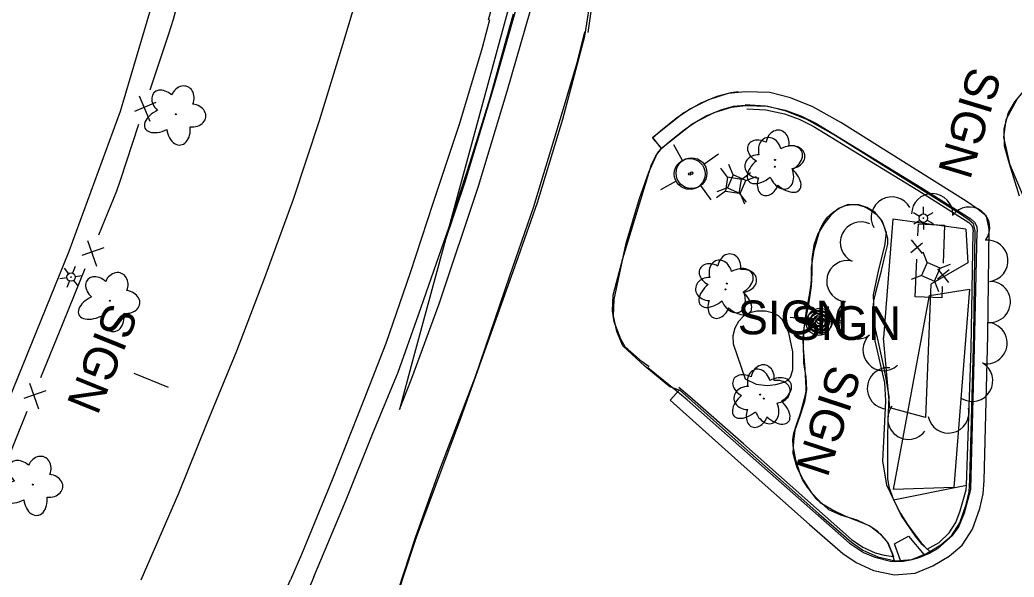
# Model space of a CAD drawing. Extents: x 588843 to 2552415, y 180129 to 269402.
# Drawn here: x 593439.1 to 593615.7, y 185955.5 to 186054.6 of the extents above; entities that cross this region are included whole.
import ezdxf

# ---------------------------------------------------------------- set-up
doc = ezdxf.new("R2010")
doc.units = 0
for name, color, linetype in [('Default', 7, 'Continuous'), ('E_BLD_HvyDash', 7, 'Continuous'), ('E_DWY', 7, 'Continuous'), ('E_FEN_P', 7, 'Continuous'), ('E_LAND_ShrubLine', 7, 'Continuous'), ('E_LAND_TreeLine', 7, 'Continuous'), ('E_LAND_TreeLine_P', 7, 'Continuous'), ('E_LAND_Vegetation', 7, 'Continuous'), ('E_LTG', 7, 'Continuous'), ('E_MISCPROP', 7, 'Continuous'), ('E_MISCPROP_Planter', 7, 'Continuous'), ('E_PATH_Sidewalk', 7, 'Continuous'), ('E_RDWY', 7, 'Continuous'), ('E_RDWY_AsphConc', 7, 'Continuous'), ('E_RDWY_C_and_G', 7, 'Continuous'), ('E_RDWY_PavtEdge', 7, 'Continuous'), ('E_RDWY_RumbleStrip', 7, 'Continuous'), ('E_SGN', 7, 'Continuous'), ('E_SGN_Text', 7, 'Continuous'), ('E_UTL_AG_Bold', 7, 'Continuous'), ('E_UTL_WHydrant', 7, 'Continuous')]:
    doc.layers.add(name, color=color, linetype=linetype)

# ---------------------------------------------------------------- blocks, each defined once
blk = doc.blocks.new('PED')
at = {"layer": 'Default'}
for p, q in [((-2.5, 2.5), (-5.33, 5.33)), ((2.5, 2.5), (5.33, 5.33)), ((-2.5, -2.5), (-5.33, -5.33)), ((2.5, -2.5), (5.33, -5.33))]:
    blk.add_line(p, q, dxfattribs=at)
blk.add_lwpolyline([(-2.5, -2.5), (2.5, -2.5), (2.5, 2.5), (-2.5, 2.5)], close=True, dxfattribs=at)
blk = doc.blocks.new('HYD')
at = {"layer": 'Default'}
for p, q in [((-3.84, 3.84), (-8.32, 8.32)), ((3.84, 3.84), (8.32, 8.32))]:
    blk.add_line(p, q, dxfattribs=at)
for radius in [5.48, 0.42]:
    blk.add_circle((0, 0), radius, dxfattribs=at)
blk = doc.blocks.new('SIGN')
at = {"layer": 'Default'}
blk.add_text('SIGN', height=12, dxfattribs=at).set_placement((-18.55, -6))
blk = doc.blocks.new('DTRE')
at = {"layer": 'Default'}
blk.add_circle((-0.18, 0), 0.183, dxfattribs=at)
for centre, major_axis, ratio in [((-1.87, 5.32), (1.36, -4.98), 0.782863), ((4.06, 2.74), (-5.27, -2.93), 0.691916), ((-5.87, 0.15), (4.93, -0.12), 0.832022), ((3.54, -3.71), (-5.01, 4.58), 0.560249), ((-2.49, -5.24), (1.8, 4.86), 0.716896)]:
    blk.add_ellipse(centre, major_axis=major_axis, ratio=ratio, start_param=1.570796, end_param=4.712389, dxfattribs=at)
blk = doc.blocks.new('LPOL')
at = {"layer": 'Default'}
for p, q in [((-4, 0), (-1.5, 0)), ((-0.75, 1.3), (-2, 3.46)), ((0.75, 1.3), (2, 3.46)), ((1.5, 0), (4, 0)), ((-2, -3.46), (-0.75, -1.3)), ((2, -3.46), (0.75, -1.3))]:
    blk.add_line(p, q, dxfattribs=at)
for radius in [1.5, 1.5, 1.5, 0.125]:
    blk.add_circle((0, 0), radius, dxfattribs=at)
blk = doc.blocks.new('DTRE_1_1')
at = {"layer": 'Default'}
blk.add_circle((-0.18, 0), 0.183, dxfattribs=at)
for centre, major_axis, ratio in [((-1.87, 5.32), (1.36, -4.98), 0.782863), ((4.06, 2.74), (-5.27, -2.93), 0.691916), ((-5.87, 0.15), (4.93, -0.12), 0.832022), ((3.54, -3.71), (-5.01, 4.58), 0.560249), ((-2.49, -5.24), (1.8, 4.86), 0.716896)]:
    blk.add_ellipse(centre, major_axis=major_axis, ratio=ratio, start_param=1.570796, end_param=4.712389, dxfattribs=at)
blk = doc.blocks.new('BSGN_1')
at = {"layer": 'Default'}
blk.add_text('SIGN', height=12, dxfattribs=at).set_placement((-18.56, -6))
blk = doc.blocks.new('POLE_1_1')
at = {"layer": 'Default'}
for radius in [4.46, 3.35, 2.23, 1.12]:
    blk.add_circle((0, 0), radius, dxfattribs=at)
blk = doc.blocks.new('HYD_3')
at = {"layer": 'E_UTL_WHydrant'}
for p, q in [((-12.6, 12.6), (-27.3, 27.3)), ((12.6, 12.6), (27.3, 27.3))]:
    blk.add_line(p, q, dxfattribs=at)
for radius in [18, 1.38]:
    blk.add_circle((0, 0), radius, dxfattribs=at)
blk = doc.blocks.new('PED_3')
at = {"layer": 'E_UTL_AG_Bold'}
for p, q in [((-8.2, 8.2), (-17.5, 17.5)), ((8.2, 8.2), (17.5, 17.5)), ((-8.2, -8.2), (-17.5, -17.5)), ((8.2, -8.2), (17.5, -17.5))]:
    blk.add_line(p, q, dxfattribs=at)
blk.add_lwpolyline([(-8.2, -8.2), (8.2, -8.2), (8.2, 8.2), (-8.2, 8.2)], close=True, dxfattribs=at)
blk = doc.blocks.new('POLE_3')
at = {"layer": 'E_MISCPROP'}
for radius in [14.6, 11, 7.32, 3.66]:
    blk.add_circle((0, 0), radius, dxfattribs=at)
blk = doc.blocks.new('LPOL_4')
at = {"layer": 'E_LTG'}
for p, q in [((-13.1, 0), (-4.9, 0)), ((-2.5, 4.3), (-6.6, 11.4)), ((2.5, 4.3), (6.6, 11.4)), ((4.9, 0), (13.1, 0)), ((-6.6, -11.4), (-2.5, -4.3)), ((6.6, -11.4), (2.5, -4.3))]:
    blk.add_line(p, q, dxfattribs=at)
for radius in [4.92, 4.92, 4.92, 0.41]:
    blk.add_circle((0, 0), radius, dxfattribs=at)
blk = doc.blocks.new('SIGN_3')
at = {"layer": 'E_SGN'}
blk.add_text('SIGN', height=39.37, dxfattribs=at).set_placement((-56.1, -19.7))
blk = doc.blocks.new('DTRE_4')
at = {"layer": 'E_LAND_Vegetation'}
blk.add_circle((-0.6, 0), 0.601, dxfattribs=at)
for centre, major_axis, ratio in [((-6.1, 17.5), (4.5, -16.3), 0.782863), ((13.3, 9), (-17.3, -9.6), 0.691916), ((-19.3, 0.5), (16.2, -0.4), 0.832022), ((11.6, -12.2), (-16.4, 15), 0.560249), ((-8.2, -17.2), (5.9, 15.9), 0.716896)]:
    blk.add_ellipse(centre, major_axis=major_axis, ratio=ratio, start_param=1.570796, end_param=4.712389, dxfattribs=at)

msp = doc.modelspace()

# ---------------------------------------------------------------- linework, layer by layer
at = {"layer": 'E_BLD_HvyDash'}
msp.add_lwpolyline([(593595.54, 185958.52), (593594.51, 185961.49), (593597, 185962.84), (593599.75, 185959.51)], dxfattribs=at)
at = {"layer": 'E_DWY'}
for points in [[(593422.26, 185952.34), (593434.65, 185981.09), (593447.89, 186013.5), (593456.97, 186038.4), (593465.97, 186068.8), (593471.95, 186091.79), (593477.61, 186116.08), (593482.16, 186140.28), (593485.09, 186160.99), (593487.03, 186179.67), (593488.46, 186197.05), (593489.49, 186217.32), (593489.86, 186241.29), (593489.93, 186244.63), (593490.42, 186245.94), (593491.41, 186246.66), (593492.53, 186247.06), (593494.68, 186247.33), (593497.02, 186247.11), (593504.49, 186245.06), (593510.18, 186242.66), (593511.98, 186241.33), (593513.62, 186240.04), (593514.79, 186237.91)], [(593741.73, 185954.41), (593742.21, 185974.22), (593742.96, 186001.42), (593743.33, 186018.43), (593743.56, 186029.13), (593742.9, 186037.98), (593741.44, 186040.54), (593739.16, 186042.14), (593737.35, 186042.61), (593734.78, 186042.66), (593720.49, 186042.89), (593697.3, 186043.44), (593680.68, 186043.92), (593660.13, 186044.43), (593641.74, 186044.83), (593622.72, 186045.15), (593620.4, 186044.13), (593617.68, 186042.21), (593615.83, 186040.04), (593614.67, 186038.08), (593613.91, 186035.2), (593614.01, 186032.18), (593614.88, 186029.08), (593616.64, 186023.32)], [(593556.29, 185988.85), (593554.62, 185986.98), (593567.26, 185975.7), (593579.41, 185964.92), (593585.3, 185959.76), (593587.67, 185958.14), (593590.74, 185956.75), (593594.48, 185955.95), (593598.15, 185956.24), (593601.31, 185957.53), (593604.2, 185959.25), (593606.55, 185961.24), (593608.38, 185964.1), (593609.65, 185967.76), (593610.23, 185970.35), (593610.41, 185972.73), (593611.07, 185998.51), (593611.31, 186017.41), (593610.83, 186019.69), (593609.3, 186020.97), (593607.24, 186022.39), (593584.94, 186036.38), (593579.99, 186039.15), (593576.02, 186040.77), (593572.36, 186041.71), (593568, 186041.83), (593564.93, 186041.51), (593561.48, 186040.37), (593558.28, 186038.77), (593555.71, 186037.09), (593552.92, 186034.82), (593551.53, 186033.59), (593553.18, 186031.72)], [(593566.75, 186041.79), (593565.41, 186041.65), (593562.96, 186040.99), (593560.08, 186039.78), (593557.1, 186038.07), (593551.57, 186033.7)], [(593616.31, 186040.59), (593614.3, 186036.82), (593613.87, 186033.75), (593614.95, 186029), (593617.75, 186022.24)], [(593568.02, 186039.4), (593565.86, 186039.19), (593563.77, 186038.62), (593561.19, 186037.53), (593558.5, 186035.99), (593553.12, 186031.74)], [(593556.29, 185988.85), (593568.92, 185977.57), (593581.07, 185966.79), (593586.84, 185961.74), (593588.9, 185960.33), (593591.53, 185959.14), (593594.64, 185958.47), (593597.57, 185958.7), (593600.19, 185959.77), (593602.74, 185961.29), (593604.65, 185962.91), (593606.12, 185965.2), (593607.24, 185968.44), (593607.75, 185970.72), (593607.91, 185972.86), (593608.57, 185998.56), (593608.81, 186017.16), (593608.56, 186018.33), (593607.79, 186018.97), (593605.87, 186020.3), (593583.66, 186034.23), (593578.91, 186036.89), (593575.24, 186038.39), (593572.01, 186039.22), (593568.1, 186039.32), (593565.46, 186039.05), (593562.43, 186038.05), (593559.53, 186036.6), (593557.19, 186035.07), (593554.54, 186032.91), (593553.18, 186031.72)], [(593550.89, 185992.9), (593549.7, 185993.82), (593546.67, 185996.51), (593545.9, 185997.87), (593544.71, 186000.95), (593544.43, 186002.88), (593544.52, 186005.67), (593546.21, 186012.21), (593551.36, 186028.91), (593552.11, 186030.41), (593553.12, 186031.74), (593551.57, 186033.7)], [(593556.22, 185988.77), (593554.57, 185989.39), (593550.15, 185993.05), (593546.22, 185996.64), (593545.16, 185999.18), (593544.56, 186002), (593544.67, 186004.9), (593546.85, 186014.88), (593549.2, 186022.83), (593550.87, 186027.5), (593552.43, 186031.11), (593553.11, 186031.79)]]:
    msp.add_lwpolyline(points, dxfattribs=at)
at = {"layer": 'E_FEN_P'}
for p, q in [((593460.34, 186041.07), (593462.2, 186036.62)), ((593463.3, 186039.91), (593459.49, 186038.29)), ((593451.14, 186015.4), (593452.71, 186010.84)), ((593599.46, 186013.07), (593597.52, 186015.5)), ((593454.02, 186014.06), (593450.11, 186012.69)), ((593597.43, 186013.26), (593599.5, 186014.94)), ((593604.2, 186010.17), (593602.13, 186008.48)), ((593602.15, 186010.36), (593604.12, 186007.93)), ((593440.85, 185990.04), (593442.42, 185985.48)), ((593443.72, 185988.69), (593439.82, 185987.32))]:
    msp.add_line(p, q, dxfattribs=at)
for points in [[(593468.37, 186062.11), (593466.38, 186054.64), (593465.52, 186052.06)], [(593465.52, 186052.06), (593462.23, 186042.13)], [(593460.2, 186035.99), (593456.91, 186026.07)], [(593456.91, 186026.07), (593456.27, 186024.13), (593453.11, 186016.34)], [(593598.66, 186016.24), (593598.75, 186018.33), (593603.38, 186018.11)], [(593603.38, 186018.11), (593603.14, 186011.36)], [(593598.18, 186005.35), (593598.47, 186012.08)], [(593450.67, 186010.35), (593446.74, 186000.66)], [(593602.99, 186007.18), (593602.91, 186005.17), (593598.18, 186005.35)], [(593446.74, 186000.66), (593442.81, 185990.98)], [(593440.38, 185984.99), (593436.44, 185975.3)]]:
    msp.add_lwpolyline(points, dxfattribs=at)
at = {"layer": 'E_LAND_ShrubLine'}
msp.add_lwpolyline([(593600.71, 186005.61), (593607.8, 186006.75), (593605.05, 185971.49), (593594.34, 185971.12)], close=True, dxfattribs=at)
at = {"layer": 'E_LAND_TreeLine'}
for points in [[(593607.17, 186017.39), (593594.2, 186019.17), (593592.57, 185998.07)], [(593607.17, 186017.39), (593607.52, 186011.39), (593600.97, 186007.64), (593600.03, 185983.95), (593593.7, 185985.62), (593592.57, 185998.07)]]:
    msp.add_lwpolyline(points, dxfattribs=at)
at = {"layer": 'E_LAND_TreeLine_P'}
for centre, start, end in [((593594.03, 186019.46), 29.1646, 209.1646), ((593601.19, 186020.04), 358.7764, 178.7764), ((593607.77, 186017.66), 323.4614, 143.4614), ((593588.54, 186015.03), 64.9008, 244.9008), ((593611, 186011.77), 275.823, 95.823), ((593586.12, 186008.14), 76.8137, 256.8137), ((593611.42, 186004.46), 265.536, 85.536), ((593587.87, 186001.54), 124.9142, 304.9142), ((593610.85, 185997.15), 265.536, 85.536), ((593592.56, 185995.91), 132.4652, 312.4652), ((593593.33, 185989.1), 84.3249, 264.3249), ((593608.29, 185990.45), 239.5377, 59.5377), ((593596.97, 185983.71), 143.1411, 323.1411), ((593604.07, 185984.82), 191.7302, 11.7302)]:
    msp.add_arc(centre, 3.67, start, end, dxfattribs=at)
at = {"layer": 'E_MISCPROP_Planter'}
msp.add_lwpolyline([(593568, 185990.78), (593569.91, 185989.87), (593569.91, 185989.87), (593571.9, 185989.62), (593571.9, 185989.62), (593573.43, 185989.79), (593574.91, 185990.2), (593574.91, 185990.2), (593575.54, 185990.56), (593576.01, 185991.1), (593576.01, 185991.1), (593576.42, 185992.37), (593576.42, 185992.37), (593576.43, 185995.57), (593576.43, 185995.57), (593575.74, 185998.99), (593575.74, 185998.99), (593574.62, 186001.26), (593574.62, 186001.26), (593573.92, 186001.98), (593573.03, 186002.46), (593573.03, 186002.46), (593571.57, 186002.8), (593570.07, 186002.83), (593570.07, 186002.83), (593568.82, 186002.55), (593567.7, 186001.92), (593566.8, 186001), (593566.8, 186001), (593566.12, 185999.78), (593565.79, 185998.43), (593565.81, 185997.04), (593565.81, 185997.04)], close=True, dxfattribs=at)
msp.add_lwpolyline([(593594.33, 185969.29), (593607.28, 185971.88)], dxfattribs=at)
at = {"layer": 'E_PATH_Sidewalk'}
msp.add_lwpolyline([(593600.76, 185960.11), (593599.43, 185961.37), (593598.24, 185962.8), (593595.66, 185966.58), (593593.16, 185971.91), (593592.45, 185976.19), (593592.71, 185981.99), (593592.98, 185986.87), (593592.77, 185990.11), (593591.05, 185997.55), (593590.76, 186005.73), (593591.73, 186010.24), (593592.76, 186014.41), (593593.09, 186016.77), (593592.33, 186018.85), (593590.98, 186020.41), (593589.57, 186021.23), (593588.18, 186021.72), (593586.26, 186021.76), (593584.56, 186021.06), (593583.16, 186019.86), (593581.93, 186018.29), (593580.87, 186016.59), (593580.18, 186014.53), (593579.83, 186012.1), (593579.79, 186009.65), (593579.68, 186007.35), (593579.26, 186004.45), (593578.39, 185999.83), (593578.27, 185997.25), (593578.35, 185993.56), (593578.73, 185991.15), (593578.88, 185988.81), (593578.5, 185986.7), (593577.62, 185983.98), (593576.82, 185981.68), (593576.57, 185979.74), (593576.43, 185977.61), (593577.15, 185975.01), (593578.32, 185972.7), (593579.67, 185970.57), (593581.14, 185969.13), (593582.78, 185967.59), (593584.88, 185966.65), (593587.79, 185965.71), (593590.3, 185964.53), (593591.98, 185963.27), (593593.25, 185961.69), (593594, 185959.86), (593594.45, 185958.51)], dxfattribs=at)
at = {"layer": 'E_RDWY'}
for points in [[(593486.2, 185883.3), (593489.18, 185893.96), (593493.89, 185911.07), (593499.24, 185928.93), (593507.1, 185955.12), (593509.61, 185962.65), (593517.48, 185983.79), (593527.72, 186012.54), (593531.1, 186022.16), (593535.59, 186036.96), (593539.47, 186051.68), (593541.2, 186062.67), (593545.15, 186089.33), (593548.03, 186107.77), (593551.11, 186127.76), (593554.74, 186154.6), (593556.82, 186170.65)], [(593460.64, 185955.04), (593467.37, 185970.47), (593472.37, 185982.97), (593477.68, 185995.79), (593482.62, 186008.82), (593487.75, 186022.71), (593492.35, 186036.69), (593496.3, 186049.62), (593500.01, 186061.89)], [(593522.56, 186054.59), (593521.25, 186049.62), (593517.22, 186036.16), (593512.49, 186021.93), (593508.45, 186009.64), (593504.16, 185997.05), (593500.25, 185987.06), (593494.6, 185972.85), (593489.15, 185959.57), (593487.18, 185955.06)], [(593491.32, 185955.6), (593497.06, 185969.3), (593501.79, 185980.97), (593506.3, 185991.99), (593509.96, 186002.19), (593515.39, 186017.82), (593519.12, 186029.28), (593522.69, 186040.75), (593525.65, 186051.45), (593526.79, 186055.65)], [(593506.3, 185953.15), (593509.39, 185962.62), (593513.59, 185974.38), (593520.05, 185991.23), (593526.18, 186009.1), (593530.36, 186021.24), (593534.44, 186034.67), (593538.07, 186046.79), (593539.46, 186052.49)], [(593491.32, 185955.6), (593483.2, 185936.21), (593475.03, 185917.29), (593467.27, 185899.56), (593457.19, 185876.3), (593446.96, 185852.66), (593445.45, 185849.57), (593442.79, 185846.03), (593441.53, 185846.44), (593442.11, 185851.19), (593450.4, 185869.87), (593465.24, 185904.11), (593481.63, 185942.45), (593487.18, 185955.06)]]:
    msp.add_lwpolyline(points, dxfattribs=at)
at = {"layer": 'E_RDWY_AsphConc'}
for points in [[(593567.96, 186039.55), (593571.56, 186039.3), (593575.09, 186038.53), (593575.09, 186038.53), (593577.88, 186037.54), (593580.53, 186036.22), (593580.53, 186036.22), (593599.13, 186024.89), (593608.04, 186019.25), (593608.73, 186018.62), (593608.73, 186018.62), (593609.11, 186017.85), (593609.19, 186017), (593609.19, 186017)], [(593579.1, 185971.44), (593578.18, 185972.93), (593578.18, 185972.93), (593577.75, 185973.89), (593577.75, 185973.89), (593576.99, 185976.35), (593576.48, 185978.87), (593576.48, 185978.87), (593576.42, 185980.02), (593576.62, 185981.15), (593576.62, 185981.15), (593577.22, 185982.98), (593577.22, 185982.98), (593577.84, 185984.88), (593577.84, 185984.88), (593578.75, 185988.21), (593578.75, 185988.21), (593578.82, 185988.62), (593578.82, 185988.62), (593578.82, 185989.18), (593578.82, 185989.18), (593578.65, 185992.58), (593578.65, 185992.58), (593578.36, 185996.22), (593578.36, 185996.22), (593578.28, 185997.84), (593578.28, 185997.84), (593578.34, 185998.87), (593578.34, 185998.87), (593578.88, 186002.88), (593578.88, 186002.88), (593579.37, 186005.64), (593579.37, 186005.64), (593579.7, 186007.61), (593579.7, 186007.61), (593579.75, 186008.56), (593579.75, 186008.56), (593579.78, 186010.61), (593579.78, 186010.61), (593580.2, 186013.69), (593580.2, 186013.69), (593581.31, 186017.38), (593581.31, 186017.38), (593581.86, 186018.51), (593582.62, 186019.52), (593582.62, 186019.52), (593583.63, 186020.44), (593584.79, 186021.18), (593584.79, 186021.18), (593585.8, 186021.58), (593586.87, 186021.76), (593586.87, 186021.76), (593587.96, 186021.71), (593589.03, 186021.43), (593589.03, 186021.43), (593590.2, 186020.86), (593591.24, 186020.07), (593591.24, 186020.07), (593592, 186019.19), (593592.56, 186018.16), (593592.56, 186018.16), (593593.27, 186015.81), (593593.27, 186015.81), (593593.26, 186014.76), (593593.26, 186014.76), (593592.81, 186012.82), (593592.81, 186012.82), (593591.94, 186009.26), (593591.94, 186009.26), (593591.14, 186006.12), (593591.14, 186006.12), (593590.77, 186004.64), (593590.77, 186004.64), (593590.64, 186003.06), (593590.64, 186003.06), (593591.08, 185999.6), (593591.08, 185999.6), (593591.58, 185997.29), (593591.58, 185997.29), (593592.56, 185993), (593592.56, 185993), (593592.91, 185991.14), (593592.91, 185991.14), (593593.47, 185987.65), (593593.47, 185987.65)], [(593586.5, 185961.6), (593588.99, 185959.91), (593588.99, 185959.91), (593590.98, 185959.09), (593590.98, 185959.09), (593593.8, 185958.41), (593593.8, 185958.41), (593594.61, 185958.32), (593594.61, 185958.32), (593596.03, 185958.4), (593596.03, 185958.4), (593597.61, 185958.67), (593597.61, 185958.67), (593598.9, 185959.05), (593598.9, 185959.05), (593600.73, 185959.79), (593600.73, 185959.79), (593602.17, 185960.66), (593602.17, 185960.66), (593604.83, 185962.97), (593604.83, 185962.97), (593605.89, 185964.39), (593605.89, 185964.39), (593606.92, 185967), (593606.92, 185967), (593608.04, 185971.19), (593608.72, 185996.34), (593609.19, 186017)], [(593586.5, 185961.6), (593567.36, 185978.47), (593557.69, 185987.08), (593555.66, 185988.73), (593550.67, 185992.75)], [(593593.47, 185987.65), (593593.33, 185983.24), (593593.33, 185983.24), (593593.28, 185980.45), (593593.28, 185980.45), (593593.23, 185973.85), (593593.23, 185973.85), (593593.25, 185973.08), (593593.25, 185973.08), (593593.48, 185971.59), (593593.48, 185971.59), (593594.33, 185969.29), (593594.33, 185969.29), (593595.55, 185966.87), (593595.55, 185966.87), (593596.78, 185964.93), (593596.78, 185964.93), (593597.77, 185963.58), (593597.77, 185963.58), (593599.25, 185961.67), (593599.25, 185961.67), (593599.53, 185961.34), (593599.53, 185961.34), (593600.32, 185960.49), (593600.32, 185960.49)], [(593579.1, 185971.44), (593580.45, 185969.58), (593580.45, 185969.58), (593581.29, 185968.84), (593581.29, 185968.84), (593583.6, 185967.47), (593583.6, 185967.47), (593585.65, 185966.42), (593585.65, 185966.42), (593587.61, 185965.65), (593587.61, 185965.65), (593589.99, 185964.72), (593589.99, 185964.72), (593591.35, 185963.84), (593591.35, 185963.84), (593593.32, 185961.71), (593593.32, 185961.71), (593594.33, 185959.21)]]:
    msp.add_lwpolyline(points, dxfattribs=at)
at = {"layer": 'E_RDWY_C_and_G'}
for points in [[(593528.35, 186065.69), (593527.87, 186063.92), (593508.9, 185993.97), (593506.55, 185985.32), (593508.77, 185990.93), (593513.58, 186004.11), (593520.59, 186025.03), (593525.7, 186041.92), (593529.75, 186056.08), (593531.89, 186064.93)], [(593527.69, 186063.27), (593514.63, 186015.11), (593518.21, 186025.79), (593523.3, 186042.62), (593527.33, 186056.71), (593528.85, 186063.02)]]:
    msp.add_lwpolyline(points, close=True, dxfattribs=at)
for points in [[(593568.25, 186038.79), (593571.62, 186038.58), (593574.93, 186037.88), (593574.93, 186037.88), (593577.55, 186036.93), (593580.04, 186035.68), (593580.04, 186035.68), (593598.63, 186024.33), (593607.69, 186018.59), (593608.15, 186018.12), (593608.15, 186018.12), (593608.41, 186017.56), (593608.46, 186016.94), (593608.46, 186016.94)], [(593600.32, 185960.49), (593602.44, 185961.71), (593604.2, 185963.41), (593604.2, 185963.41), (593605.38, 185965.25), (593606.14, 185967.31), (593606.14, 185967.31), (593607.24, 185971.05), (593607.28, 185971.88), (593608.1, 185996.25), (593608.46, 186016.94)], [(593586.88, 185962.23), (593567.69, 185979.22), (593558.16, 185987.58), (593556.2, 185989.28)], [(593586.88, 185962.23), (593588.87, 185960.88), (593591.07, 185959.89), (593591.07, 185959.89), (593592.68, 185959.45), (593594.33, 185959.21), (593594.33, 185959.21)]]:
    msp.add_lwpolyline(points, dxfattribs=at)
at = {"layer": 'E_RDWY_PavtEdge'}
msp.add_lwpolyline([(593540.05, 186052.34), (593545.91, 186093.27), (593545.91, 186093.27), (593549.32, 186116.93), (593549.32, 186116.93), (593553.25, 186144.03), (593553.25, 186144.03), (593556.83, 186168.7), (593556.83, 186168.7), (593558.08, 186178.22), (593559.09, 186187.77), (593559.09, 186187.77), (593560.68, 186206.21), (593562.02, 186224.67), (593562.02, 186224.67)], dxfattribs=at)
at = {"layer": 'E_RDWY_RumbleStrip'}
msp.add_lwpolyline([(593529.14, 186063.11), (593524.98, 186064.24), (593522.34, 186054.54)], dxfattribs=at)
at = {"layer": 'E_SGN'}
msp.add_line((593576.65, 186001.8), (593585.6, 186001.1), dxfattribs=at)
for points in [[(593585.3, 186000.7), (593575.94, 186001.71)], [(593465.55, 185989.24), (593459.43, 185991.72)]]:
    msp.add_lwpolyline(points, dxfattribs=at)

# ---------------------------------------------------------------- block references
at = {"layer": 'E_LAND_Vegetation'}
for name, p, xscale, yscale, rotation in [('DTRE', (593466.79, 186037.75), 0.49999999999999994, 0.5000000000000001, -112.01766453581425), ('DTRE_4', (593573.26, 186029.62), 0.1524003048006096, 0.1524003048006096, -97.36026881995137), ('DTRE_4', (593564.68, 186007.63), 0.1524003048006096, 0.1524003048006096, -97.36026881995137), ('DTRE', (593455.05, 186004.59), 0.49999999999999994, 0.5000000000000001, -112.01766453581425), ('DTRE_4', (593570.63, 185987.91), 0.1524003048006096, 0.1524003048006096, -97.36026881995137), ('DTRE', (593441.37, 185971.92), 0.49999999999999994, 0.5000000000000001, -112.01766453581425)]:
    msp.add_blockref(name, p, dxfattribs=dict(at, xscale=xscale, yscale=yscale, rotation=rotation))
at = {"layer": 'E_LAND_Vegetation', "xscale": 0.5, "yscale": 0.5}
for p in [(593573.31, 186028.49), (593564.55, 186006.68), (593571.36, 185987.29)]:
    msp.add_blockref('DTRE_1_1', p, dxfattribs=at)
at = {"layer": 'E_LTG'}
for name, p, xscale, yscale, rotation in [('LPOL_4', (593599.63, 186019.36), 0.1524003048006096, 0.1524003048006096, -89.2544447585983), ('LPOL', (593448.21, 186008.88), 0.49999999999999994, 0.5000000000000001, -112.01766453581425)]:
    msp.add_blockref(name, p, dxfattribs=dict(at, xscale=xscale, yscale=yscale, rotation=rotation))
at = {"layer": 'E_MISCPROP', "xscale": 0.5, "yscale": 0.5}
msp.add_blockref('POLE_1_1', (593581.04, 186000.75), dxfattribs=at)
at = {"layer": 'E_MISCPROP', "xscale": 0.1524003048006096, "yscale": 0.1524003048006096, "rotation": -89.2544447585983}
msp.add_blockref('POLE_3', (593581.26, 186001.11), dxfattribs=at)
at = {"layer": 'E_SGN', "xscale": 0.5, "yscale": 0.5}
for p in [(593575.94, 186001.71), (593585.3, 186000.7)]:
    msp.add_blockref('BSGN_1', p, dxfattribs=at)
at = {"layer": 'E_SGN_Text'}
for name, p, xscale, yscale, rotation in [('SIGN_3', (593608.25, 186037.47), 0.1524003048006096, 0.15240030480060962, -106.87364180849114), ('SIGN', (593454.01, 185994.86), 0.49999999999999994, 0.5000000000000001, -112.01766453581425), ('SIGN_3', (593583.19, 185984.53), 0.15240030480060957, 0.15240030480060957, -108.22270715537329)]:
    msp.add_blockref(name, p, dxfattribs=dict(at, xscale=xscale, yscale=yscale, rotation=rotation))
at = {"layer": 'E_UTL_AG_Bold'}
for name, p, xscale, yscale, rotation in [('PED', (593565.88, 186025.2), 0.5, 0.5, -98.54264241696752), ('PED_3', (593566.46, 186025.4), 0.1524003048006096, 0.1524003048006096, 156.5196793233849), ('PED_3', (593600.95, 186009.81), 0.1524003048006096, 0.1524003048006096, 156.5196793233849)]:
    msp.add_blockref(name, p, dxfattribs=dict(at, xscale=xscale, yscale=yscale, rotation=rotation))
at = {"layer": 'E_UTL_WHydrant'}
for name, p, xscale, yscale, rotation in [('HYD', (593558.12, 186027.22), 0.49999999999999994, 0.49999999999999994, 73.50686917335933), ('HYD_3', (593558.44, 186027.35), 0.15240030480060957, 0.15240030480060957, -99.0736482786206)]:
    msp.add_blockref(name, p, dxfattribs=dict(at, xscale=xscale, yscale=yscale, rotation=rotation))

doc.saveas('drawing.dxf')
